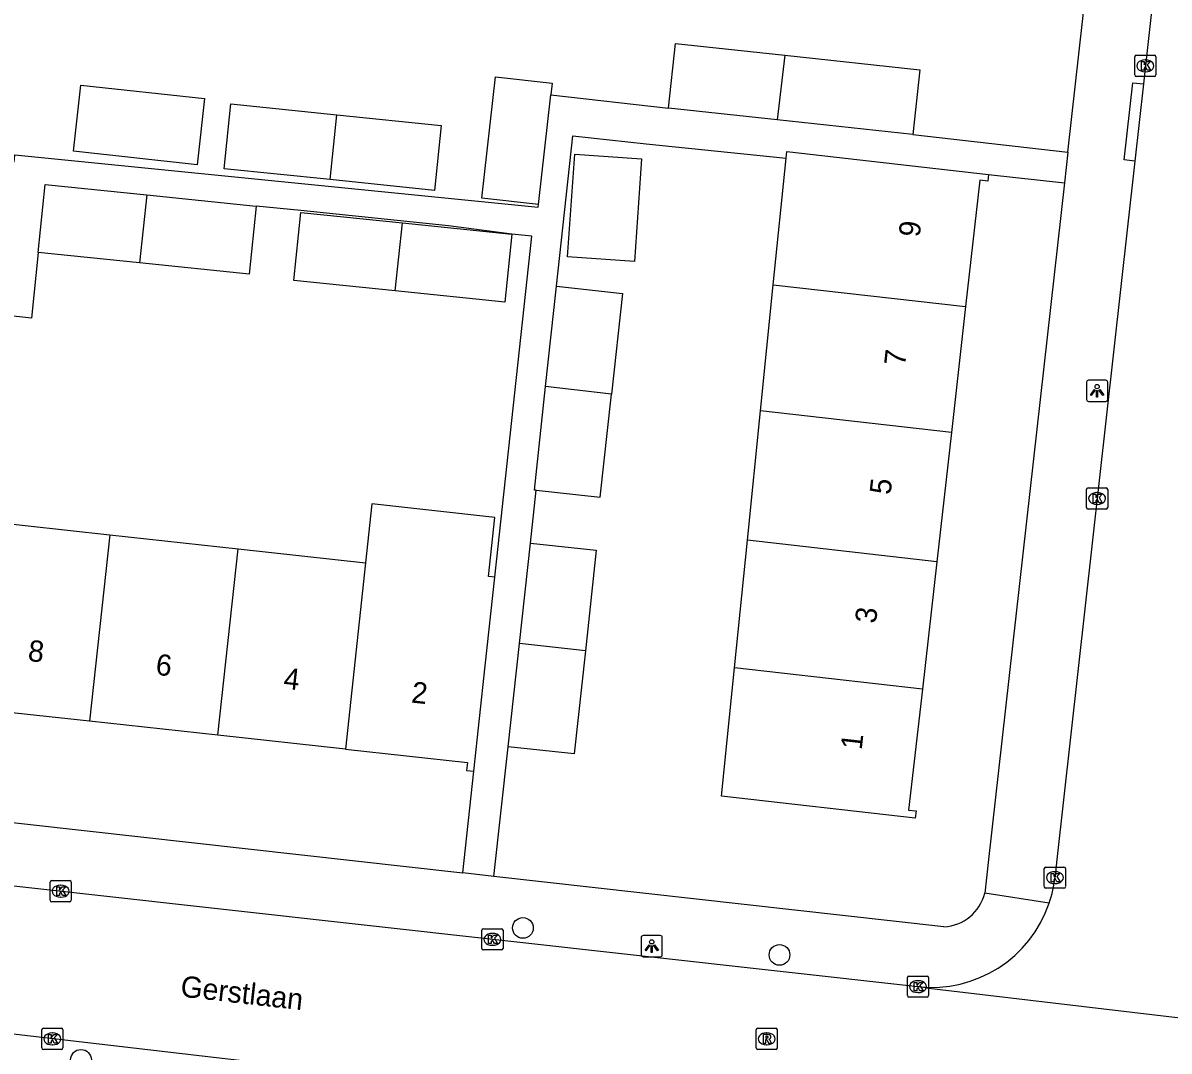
# Model space of a CAD drawing. Extents: x 162026 to 163499, y 387297 to 388169.
# Drawn here: x 162766.8 to 162820.9, y 387491.1 to 387539.6 of the extents above; entities that cross this region are included whole.
import ezdxf

# ---------------------------------------------------------------- set-up
doc = ezdxf.new("R2010")
doc.units = 0
for name, color, linetype in [('IMGEO_Boom', 7, 'Continuous'), ('IMGEO_Kolk', 7, 'Continuous'), ('IMGEO_Lichtpunt', 7, 'Continuous'), ('IMGEO_Openbare_ruimte_label', 7, 'Continuous'), ('IMGEO_Pand', 7, 'Continuous'), ('IMGEO_Pand_nummerreeks', 7, 'Continuous'), ('IMGEO_Rijbaan_lokaal_open', 7, 'Continuous'), ('IMGEO_Rioolput', 7, 'Continuous'), ('IMGEO_Voetpad_open', 7, 'Continuous')]:
    doc.layers.add(name, color=color, linetype=linetype)

msp = doc.modelspace()

# ---------------------------------------------------------------- linework, layer by layer
at = {"layer": 'IMGEO_Boom'}
for centre in [(162790.43, 387496.908), (162802.536, 387495.637), (162769.579, 387490.686)]:
    msp.add_circle(centre, 0.489, dxfattribs=at)
at = {"layer": 'IMGEO_Kolk'}
for p, q in [((162819.295, 387537.158), (162819.295, 387538.01)), ((162819.37, 387538.084), (162820.222, 387538.084)), ((162819.783, 387537.864), (162819.808, 387537.864)), ((162820.296, 387538.01), (162820.296, 387537.158)), ((162819.806, 387537.304), (162819.781, 387537.304)), ((162820.222, 387537.084), (162819.37, 387537.084)), ((162817.021, 387516.745), (162817.021, 387517.597)), ((162817.096, 387517.671), (162817.948, 387517.671)), ((162817.509, 387517.451), (162817.534, 387517.451)), ((162818.022, 387517.597), (162818.022, 387516.745)), ((162817.532, 387516.891), (162817.507, 387516.891)), ((162817.948, 387516.671), (162817.096, 387516.671)), ((162815.031, 387498.856), (162815.031, 387499.708)), ((162815.106, 387499.782), (162815.958, 387499.782)), ((162815.519, 387499.562), (162815.544, 387499.562)), ((162816.032, 387499.708), (162816.032, 387498.856)), ((162768.121, 387498.215), (162768.121, 387499.067)), ((162768.196, 387499.141), (162769.048, 387499.141)), ((162768.609, 387498.921), (162768.634, 387498.921)), ((162769.122, 387499.067), (162769.122, 387498.215)), ((162815.542, 387499.002), (162815.517, 387499.002)), ((162768.632, 387498.361), (162768.607, 387498.361)), ((162815.958, 387498.782), (162815.106, 387498.782)), ((162769.048, 387498.141), (162768.196, 387498.141)), ((162788.49, 387495.945), (162788.49, 387496.797)), ((162788.565, 387496.871), (162789.417, 387496.871)), ((162789.491, 387496.797), (162789.491, 387495.945)), ((162788.978, 387496.651), (162789.003, 387496.651)), ((162789.417, 387495.871), (162788.565, 387495.871)), ((162789.001, 387496.091), (162788.976, 387496.091)), ((162808.644, 387494.64), (162809.496, 387494.64)), ((162808.569, 387493.714), (162808.569, 387494.566)), ((162809.057, 387494.42), (162809.082, 387494.42)), ((162809.57, 387494.566), (162809.57, 387493.714)), ((162809.496, 387493.64), (162808.644, 387493.64)), ((162809.08, 387493.86), (162809.055, 387493.86)), ((162767.728, 387491.247), (162767.728, 387492.099)), ((162767.803, 387492.173), (162768.655, 387492.173)), ((162768.216, 387491.953), (162768.241, 387491.953)), ((162768.729, 387492.099), (162768.729, 387491.247)), ((162768.239, 387491.393), (162768.214, 387491.393)), ((162768.655, 387491.173), (162767.803, 387491.173))]:
    msp.add_line(p, q, dxfattribs=at)
for points in [[(162819.295, 387537.158), (162819.295, 387538.01)], [(162819.37, 387538.084), (162820.222, 387538.084)], [(162820.296, 387538.01), (162820.296, 387537.158)], [(162819.616, 387537.784), (162819.739, 387537.784), (162819.739, 387537.633), (162819.869, 387537.784), (162820.033, 387537.784), (162819.887, 387537.633), (162820.04, 387537.384), (162819.888, 387537.384), (162819.803, 387537.548), (162819.739, 387537.481), (162819.739, 387537.384), (162819.616, 387537.384), (162819.616, 387537.784)], [(162820.222, 387537.084), (162819.37, 387537.084)], [(162817.021, 387516.745), (162817.021, 387517.597)], [(162817.096, 387517.671), (162817.948, 387517.671)], [(162817.342, 387517.371), (162817.465, 387517.371), (162817.465, 387517.22), (162817.595, 387517.371), (162817.759, 387517.371), (162817.613, 387517.22), (162817.766, 387516.971), (162817.614, 387516.971), (162817.529, 387517.135), (162817.465, 387517.068), (162817.465, 387516.971), (162817.342, 387516.971), (162817.342, 387517.371)], [(162818.022, 387517.597), (162818.022, 387516.745)], [(162817.948, 387516.671), (162817.096, 387516.671)], [(162815.031, 387498.856), (162815.031, 387499.708)], [(162815.106, 387499.782), (162815.958, 387499.782)], [(162815.352, 387499.482), (162815.475, 387499.482), (162815.475, 387499.331), (162815.605, 387499.482), (162815.769, 387499.482), (162815.623, 387499.331), (162815.776, 387499.082), (162815.624, 387499.082), (162815.539, 387499.246), (162815.475, 387499.179), (162815.475, 387499.082), (162815.352, 387499.082), (162815.352, 387499.482)], [(162816.032, 387499.708), (162816.032, 387498.856)], [(162768.121, 387498.215), (162768.121, 387499.067)], [(162768.196, 387499.141), (162769.048, 387499.141)], [(162769.122, 387499.067), (162769.122, 387498.215)], [(162768.442, 387498.841), (162768.565, 387498.841), (162768.565, 387498.69), (162768.695, 387498.841), (162768.859, 387498.841), (162768.713, 387498.69), (162768.866, 387498.441), (162768.714, 387498.441), (162768.629, 387498.605), (162768.565, 387498.538), (162768.565, 387498.441), (162768.442, 387498.441), (162768.442, 387498.841)], [(162815.958, 387498.782), (162815.106, 387498.782)], [(162769.048, 387498.141), (162768.196, 387498.141)], [(162788.49, 387495.945), (162788.49, 387496.797)], [(162788.565, 387496.871), (162789.417, 387496.871)], [(162789.491, 387496.797), (162789.491, 387495.945)], [(162788.811, 387496.571), (162788.934, 387496.571), (162788.934, 387496.42), (162789.064, 387496.571), (162789.228, 387496.571), (162789.082, 387496.42), (162789.235, 387496.171), (162789.083, 387496.171), (162788.998, 387496.335), (162788.934, 387496.268), (162788.934, 387496.171), (162788.811, 387496.171), (162788.811, 387496.571)], [(162789.417, 387495.871), (162788.565, 387495.871)], [(162808.644, 387494.64), (162809.496, 387494.64)], [(162808.569, 387493.714), (162808.569, 387494.566)], [(162808.89, 387494.34), (162809.013, 387494.34), (162809.013, 387494.189), (162809.143, 387494.34), (162809.307, 387494.34), (162809.161, 387494.189), (162809.314, 387493.94), (162809.162, 387493.94), (162809.077, 387494.104), (162809.013, 387494.037), (162809.013, 387493.94), (162808.89, 387493.94), (162808.89, 387494.34)], [(162809.57, 387494.566), (162809.57, 387493.714)], [(162809.496, 387493.64), (162808.644, 387493.64)], [(162767.728, 387491.247), (162767.728, 387492.099)], [(162767.803, 387492.173), (162768.655, 387492.173)], [(162768.049, 387491.873), (162768.172, 387491.873), (162768.172, 387491.722), (162768.302, 387491.873), (162768.466, 387491.873), (162768.32, 387491.722), (162768.473, 387491.473), (162768.321, 387491.473), (162768.236, 387491.637), (162768.172, 387491.57), (162768.172, 387491.473), (162768.049, 387491.473), (162768.049, 387491.873)], [(162768.729, 387492.099), (162768.729, 387491.247)], [(162768.655, 387491.173), (162767.803, 387491.173)]]:
    msp.add_lwpolyline(points, dxfattribs=at)
for centre, start, end in [((162819.372, 387538.008), 91.552, 178.448), ((162819.372, 387538.008), 91.552, 178.448), ((162820.22, 387538.008), 1.552, 88.448), ((162820.22, 387538.008), 1.552, 88.448), ((162819.372, 387537.16), 181.552, 268.448), ((162819.372, 387537.16), 181.552, 268.448), ((162820.22, 387537.16), 271.552, 358.448), ((162820.22, 387537.16), 271.552, 358.448), ((162817.098, 387517.595), 91.552, 178.448), ((162817.098, 387517.595), 91.552, 178.448), ((162817.946, 387517.595), 1.552, 88.448), ((162817.946, 387517.595), 1.552, 88.448), ((162817.098, 387516.747), 181.552, 268.448), ((162817.098, 387516.747), 181.552, 268.448), ((162817.946, 387516.747), 271.552, 358.448), ((162817.946, 387516.747), 271.552, 358.448), ((162815.108, 387499.706), 91.552, 178.448), ((162815.108, 387499.706), 91.552, 178.448), ((162815.956, 387499.706), 1.552, 88.448), ((162815.956, 387499.706), 1.552, 88.448), ((162768.198, 387499.065), 91.552, 178.448), ((162768.198, 387499.065), 91.552, 178.448), ((162769.046, 387499.065), 1.552, 88.448), ((162769.046, 387499.065), 1.552, 88.448), ((162815.108, 387498.858), 181.552, 268.448), ((162815.108, 387498.858), 181.552, 268.448), ((162815.956, 387498.858), 271.552, 358.448), ((162815.956, 387498.858), 271.552, 358.448), ((162768.198, 387498.217), 181.552, 268.448), ((162768.198, 387498.217), 181.552, 268.448), ((162769.046, 387498.217), 271.552, 358.448), ((162769.046, 387498.217), 271.552, 358.448), ((162788.567, 387496.795), 91.552, 178.448), ((162788.567, 387496.795), 91.552, 178.448), ((162789.415, 387496.795), 1.552, 88.448), ((162789.415, 387496.795), 1.552, 88.448), ((162788.567, 387495.947), 181.552, 268.448), ((162788.567, 387495.947), 181.552, 268.448), ((162789.415, 387495.947), 271.552, 358.448), ((162789.415, 387495.947), 271.552, 358.448), ((162808.646, 387494.564), 91.552, 178.448), ((162808.646, 387494.564), 91.552, 178.448), ((162809.494, 387494.564), 1.552, 88.448), ((162809.494, 387494.564), 1.552, 88.448), ((162808.646, 387493.716), 181.552, 268.448), ((162808.646, 387493.716), 181.552, 268.448), ((162809.494, 387493.716), 271.552, 358.448), ((162809.494, 387493.716), 271.552, 358.448), ((162767.805, 387492.097), 91.552, 178.448), ((162767.805, 387492.097), 91.552, 178.448), ((162768.653, 387492.097), 1.552, 88.448), ((162768.653, 387492.097), 1.552, 88.448), ((162767.805, 387491.249), 181.552, 268.448), ((162767.805, 387491.249), 181.552, 268.448), ((162768.653, 387491.249), 271.552, 358.448), ((162768.653, 387491.249), 271.552, 358.448)]:
    msp.add_arc(centre, 0.0765, start, end, dxfattribs=at)
for centre, major_axis, ratio, start_param, end_param in [((162819.782, 387537.584), (-0.387, 0.002), 0.722429, 4.712389, 7.853982), ((162819.807, 387537.584), (-0.39, 0.002), 0.717154, 1.570796, 4.712389), ((162817.508, 387517.171), (-0.387, 0.002), 0.722429, 4.712389, 7.853982), ((162817.533, 387517.171), (-0.39, 0.002), 0.717154, 1.570796, 4.712389), ((162815.518, 387499.282), (-0.387, 0.002), 0.722429, 4.712389, 7.853982), ((162815.543, 387499.282), (-0.39, 0.002), 0.717154, 1.570796, 4.712389), ((162768.608, 387498.641), (-0.387, 0.002), 0.722429, 4.712389, 7.853982), ((162768.633, 387498.641), (-0.39, 0.002), 0.717154, 1.570796, 4.712389), ((162788.977, 387496.371), (-0.387, 0.002), 0.722429, 4.712389, 7.853982), ((162789.002, 387496.371), (-0.39, 0.002), 0.717154, 1.570796, 4.712389), ((162809.056, 387494.14), (-0.387, 0.002), 0.722429, 4.712389, 7.853982), ((162809.081, 387494.14), (-0.39, 0.002), 0.717154, 1.570796, 4.712389), ((162768.215, 387491.673), (-0.387, 0.002), 0.722429, 4.712389, 7.853982), ((162768.24, 387491.673), (-0.39, 0.002), 0.717154, 1.570796, 4.712389)]:
    msp.add_ellipse(centre, major_axis=major_axis, ratio=ratio, start_param=start_param, end_param=end_param, dxfattribs=at)
at = {"layer": 'IMGEO_Lichtpunt'}
for p, q in [((162817.926, 387522.749), (162817.118, 387522.749)), ((162817.926, 387522.749), (162817.118, 387522.749)), ((162817.024, 387522.654), (162817.024, 387521.847)), ((162817.024, 387522.654), (162817.024, 387521.847)), ((162818.02, 387521.847), (162818.02, 387522.654)), ((162818.02, 387521.847), (162818.02, 387522.654)), ((162817.118, 387521.753), (162817.926, 387521.753)), ((162817.118, 387521.753), (162817.926, 387521.753)), ((162796.01, 387496.453), (162796.01, 387495.646)), ((162796.01, 387496.453), (162796.01, 387495.646)), ((162796.912, 387496.548), (162796.104, 387496.548)), ((162796.912, 387496.548), (162796.104, 387496.548)), ((162797.006, 387495.646), (162797.006, 387496.453)), ((162797.006, 387495.646), (162797.006, 387496.453)), ((162796.104, 387495.552), (162796.912, 387495.552)), ((162796.104, 387495.552), (162796.912, 387495.552))]:
    msp.add_line(p, q, dxfattribs=at)
for points in [[(162817.398, 387522.318), (162817.437, 387522.29), (162817.249, 387522.028), (162817.211, 387522.055), (162817.398, 387522.318)], [(162817.5, 387522.27), (162817.547, 387522.27), (162817.547, 387521.948), (162817.5, 387521.948), (162817.5, 387522.27)], [(162817.61, 387522.29), (162817.648, 387522.317), (162817.835, 387522.055), (162817.796, 387522.027), (162817.61, 387522.29)], [(162796.384, 387496.117), (162796.423, 387496.089), (162796.235, 387495.827), (162796.197, 387495.854), (162796.384, 387496.117)], [(162796.486, 387496.069), (162796.533, 387496.069), (162796.533, 387495.747), (162796.486, 387495.747), (162796.486, 387496.069)], [(162796.596, 387496.089), (162796.634, 387496.116), (162796.821, 387495.854), (162796.782, 387495.826), (162796.596, 387496.089)]]:
    msp.add_lwpolyline(points, dxfattribs=at)
for centre in [(162817.523, 387522.452), (162796.509, 387496.251)]:
    msp.add_circle(centre, 0.0994, dxfattribs=at)
for centre, start, end in [((162817.118, 387522.654), 90, 180), ((162817.118, 387522.654), 90, 180), ((162817.926, 387522.654), 0, 90), ((162817.926, 387522.654), 0, 90), ((162817.118, 387521.847), 180, 270), ((162817.118, 387521.847), 180, 270), ((162817.926, 387521.847), 270, 0), ((162817.926, 387521.847), 270, 360), ((162796.104, 387496.453), 90, 180), ((162796.104, 387496.453), 90, 180), ((162796.912, 387496.453), 0, 90), ((162796.912, 387496.453), 0, 90), ((162796.104, 387495.646), 180, 270), ((162796.104, 387495.646), 180, 270), ((162796.912, 387495.646), 270, 0), ((162796.912, 387495.646), 270, 360)]:
    msp.add_arc(centre, 0.0946, start, end, dxfattribs=at)
at = {"layer": 'IMGEO_Pand'}
for points in [[(162797.3, 387535.589), (162797.632, 387538.646), (162802.783, 387538.087)], [(162802.783, 387538.087), (162802.43, 387535.032)], [(162802.783, 387538.087), (162809.156, 387537.395), (162808.824, 387534.338)], [(162791.162, 387531.047), (162788.494, 387531.347), (162789.138, 387537.072), (162791.806, 387536.772), (162791.744, 387536.218)], [(162775.064, 387532.919), (162769.223, 387533.558), (162769.564, 387536.676), (162775.405, 387536.037), (162775.064, 387532.919)], [(162791.162, 387531.047), (162791.744, 387536.218)], [(162781.33, 387532.216), (162776.336, 387532.728), (162776.65, 387535.792), (162781.644, 387535.28)], [(162781.644, 387535.28), (162786.569, 387534.775), (162786.255, 387531.711), (162781.33, 387532.216)], [(162781.33, 387532.216), (162781.644, 387535.28)], [(162802.43, 387535.032), (162797.3, 387535.589)], [(162808.824, 387534.338), (162802.43, 387535.032)], [(162802.851, 387533.232), (162802.882, 387533.536), (162807.427, 387533.022), (162812.395, 387532.46)], [(162792.54, 387528.567), (162792.872, 387533.419), (162796.028, 387533.203), (162795.695, 387528.351), (162792.54, 387528.567)], [(162802.243, 387527.251), (162802.851, 387533.232)], [(162812.395, 387532.46), (162812.359, 387532.144), (162811.991, 387532.186), (162811.317, 387526.225)], [(162767.555, 387528.781), (162767.884, 387531.991), (162772.683, 387531.498)], [(162772.683, 387531.498), (162772.335, 387528.291)], [(162772.683, 387531.498), (162777.84, 387530.969)], [(162777.84, 387530.969), (162777.51, 387527.759), (162772.335, 387528.291)], [(162784.4, 387526.968), (162779.621, 387527.458), (162779.95, 387530.668), (162784.748, 387530.176)], [(162784.4, 387526.968), (162784.748, 387530.176)], [(162784.748, 387530.176), (162789.906, 387529.646)], [(162789.906, 387529.646), (162789.576, 387526.436), (162784.4, 387526.968)], [(162772.335, 387528.291), (162767.555, 387528.781)], [(162791.5, 387522.448), (162792.014, 387527.182)], [(162792.014, 387527.182), (162795.125, 387526.844), (162794.61, 387522.096)], [(162801.639, 387521.301), (162802.243, 387527.251)], [(162802.243, 387527.251), (162811.317, 387526.225)], [(162811.317, 387526.225), (162810.645, 387520.282)], [(162791.054, 387517.563), (162790.97, 387517.572), (162791.5, 387522.448)], [(162794.61, 387522.096), (162791.5, 387522.448)], [(162791.054, 387517.563), (162794.082, 387517.234), (162794.61, 387522.096)], [(162801.019, 387515.199), (162801.639, 387521.301)], [(162810.645, 387520.282), (162801.639, 387521.301)], [(162810.645, 387520.282), (162809.955, 387514.188)], [(162789.107, 387513.463), (162788.801, 387513.497), (162789.106, 387516.28), (162783.308, 387516.916), (162783.006, 387514.132)], [(162764.931, 387516.113), (162770.94, 387515.455)], [(162770.94, 387515.455), (162769.984, 387506.658)], [(162770.94, 387515.455), (162776.991, 387514.791)], [(162800.408, 387509.185), (162801.019, 387515.199)], [(162809.955, 387514.188), (162801.019, 387515.199)], [(162776.037, 387506.001), (162776.991, 387514.791)], [(162776.991, 387514.791), (162783.006, 387514.132)], [(162790.269, 387510.332), (162790.783, 387515.066)], [(162790.783, 387515.066), (162793.894, 387514.728), (162793.379, 387509.98)], [(162783.006, 387514.132), (162782.052, 387505.348)], [(162809.955, 387514.188), (162809.276, 387508.182)], [(162788.113, 387504.306), (162788.653, 387509.277), (162789.107, 387513.463)], [(162789.739, 387505.456), (162790.269, 387510.332)], [(162793.379, 387509.98), (162790.269, 387510.332)], [(162793.379, 387509.98), (162792.851, 387505.118), (162789.739, 387505.456)], [(162809.276, 387508.182), (162808.63, 387502.471), (162808.982, 387502.431), (162808.943, 387502.085), (162799.792, 387503.12), (162800.297, 387508.095), (162800.408, 387509.185)], [(162809.276, 387508.182), (162800.408, 387509.185)], [(162769.984, 387506.658), (162763.974, 387507.31)], [(162776.037, 387506.001), (162769.984, 387506.658)], [(162782.052, 387505.348), (162776.037, 387506.001)], [(162782.052, 387505.348), (162787.813, 387504.722), (162787.772, 387504.343), (162788.113, 387504.306)]]:
    msp.add_lwpolyline(points, dxfattribs=at)
at = {"layer": 'IMGEO_Rijbaan_lokaal_open'}
for points in [[(162823.07, 387569.156), (162822.93, 387565.711), (162820.929, 387547.733), (162819.703, 387536.738)], [(162819.703, 387536.738), (162819.297, 387533.095)], [(162819.297, 387533.095), (162815.613, 387500), (162815.537, 387499.314)], [(162679.11, 387513.745), (162679.176, 387513.327), (162679.286, 387512.787), (162679.443, 387512.258), (162679.647, 387511.746), (162679.896, 387511.254), (162680.188, 387510.786), (162680.521, 387510.346), (162680.892, 387509.937), (162681.297, 387509.564), (162681.735, 387509.228), (162682.2, 387508.932), (162682.691, 387508.68), (162683.201, 387508.472), (162683.729, 387508.31), (162684.268, 387508.196), (162684.573, 387508.154), (162756.513, 387500), (162809.066, 387494.139)], [(162791.909, 387488.931), (162742.473, 387494.673)], [(162827.85, 387491.973), (162826.501, 387492.061), (162809.575, 387494.059), (162809.066, 387494.139)]]:
    msp.add_lwpolyline(points, dxfattribs=at)
for centre, radius, start, end in [((162809.727, 387499.96), 5.846, 341.2344, 353.6588), ((162809.714, 387499.961), 5.858, 263.647, 341.2571)]:
    msp.add_arc(centre, radius, start, end, dxfattribs=at)
at = {"layer": 'IMGEO_Rioolput'}
for p, q in [((162801.433, 387491.251), (162801.433, 387492.103)), ((162801.508, 387492.177), (162802.36, 387492.177)), ((162801.921, 387491.957), (162801.946, 387491.957)), ((162802.434, 387492.103), (162802.434, 387491.251)), ((162801.944, 387491.397), (162801.919, 387491.397)), ((162802.36, 387491.177), (162801.508, 387491.177))]:
    msp.add_line(p, q, dxfattribs=at)
for points in [[(162801.433, 387491.251), (162801.433, 387492.103)], [(162801.508, 387492.177), (162802.36, 387492.177)], [(162802.022, 387491.875), (162801.77, 387491.877), (162801.77, 387491.477)], [(162802.434, 387492.103), (162802.434, 387491.251)], [(162801.77, 387491.477), (162801.894, 387491.477), (162801.894, 387491.639), (162801.905, 387491.639)], [(162801.948, 387491.796), (162801.894, 387491.796), (162801.894, 387491.715)], [(162801.894, 387491.715), (162801.946, 387491.715)], [(162801.952, 387491.61), (162802.023, 387491.477), (162802.163, 387491.477), (162802.098, 387491.603)], [(162802.36, 387491.177), (162801.508, 387491.177)]]:
    msp.add_lwpolyline(points, dxfattribs=at)
for centre, radius, start, end in [((162801.51, 387492.101), 0.0765, 91.552, 178.448), ((162801.51, 387492.101), 0.0765, 91.552, 178.448), ((162802.021, 387491.765), 0.109, 350.3612, 89.416), ((162802.358, 387492.101), 0.0765, 1.552, 88.448), ((162802.358, 387492.101), 0.0765, 1.552, 88.448), ((162801.904, 387491.586), 0.0533, 26.0293, 88.6989), ((162801.93, 387491.904), 0.19, 274.7715, 282.9687), ((162801.954, 387491.7), 0.0964, 77.0061, 93.1865), ((162801.968, 387491.757), 0.0378, 276.6634, 79.6772), ((162802.019, 387491.765), 0.112, 277.5842, 350.9817), ((162802.003, 387491.55), 0.108, 29.5134, 73.7905), ((162801.51, 387491.253), 0.0765, 181.552, 268.448), ((162801.51, 387491.253), 0.0765, 181.552, 268.448), ((162802.358, 387491.253), 0.0765, 271.552, 358.448), ((162802.358, 387491.253), 0.0765, 271.552, 358.448)]:
    msp.add_arc(centre, radius, start, end, dxfattribs=at)
for centre, major_axis, ratio, start_param, end_param in [((162801.92, 387491.677), (-0.387, 0.002), 0.722429, 4.712389, 7.853982), ((162801.945, 387491.677), (-0.39, 0.002), 0.717154, 1.570796, 4.712389)]:
    msp.add_ellipse(centre, major_axis=major_axis, ratio=ratio, start_param=start_param, end_param=end_param, dxfattribs=at)
at = {"layer": 'IMGEO_Voetpad_open'}
for points in [[(162816.143, 387533.517), (162818.787, 387557.073)], [(162819.297, 387533.095), (162818.8, 387533.146), (162819.206, 387536.789), (162819.703, 387536.738)], [(162791.744, 387536.218), (162797.3, 387535.589)], [(162792.014, 387527.182), (162792.785, 387534.28), (162796.253, 387533.903), (162802.851, 387533.232)], [(162808.824, 387534.338), (162816.143, 387533.517)], [(162816.143, 387533.517), (162815.979, 387532.058)], [(162766.425, 387533.043), (162766.459, 387533.385), (162776.516, 387532.377), (162791.147, 387530.91), (162791.162, 387531.047)], [(162812.395, 387532.46), (162815.979, 387532.058)], [(162815.979, 387532.058), (162812.382, 387500), (162812.22, 387498.556)], [(162789.906, 387529.646), (162786.918, 387530.039), (162779.959, 387530.752), (162777.84, 387530.969)], [(162789.107, 387513.463), (162790.852, 387529.543), (162789.906, 387529.646)], [(162767.555, 387528.781), (162767.237, 387525.679), (162764.79, 387525.945)], [(162790.783, 387515.066), (162791.054, 387517.563)], [(162693.181, 387510.055), (162787.592, 387499.501)], [(162789.055, 387499.337), (162789.739, 387505.456)], [(162787.592, 387499.501), (162788.113, 387504.306)], [(162789.055, 387499.337), (162787.592, 387499.501)], [(162810.292, 387496.963), (162789.055, 387499.337)], [(162815.262, 387498.079), (162812.22, 387498.556)]]:
    msp.add_lwpolyline(points, dxfattribs=at)
msp.add_arc((162810.202, 387499.035), 2.074, 272.4787, 346.6514, dxfattribs=at)

# ---------------------------------------------------------------- texts
at = {"layer": 'IMGEO_Openbare_ruimte_label'}
msp.add_text('Gerstlaan', height=1, rotation=353.5713, dxfattribs=at).set_placement((162774.24, 387493.674))
at = {"layer": 'IMGEO_Pand_nummerreeks'}
for s, rotation, p in [('9', 83.5487, (162809.148, 387529.474)), ('7', 83.5468, (162808.461, 387523.398)), ('5', 83.5468, (162807.774, 387517.322)), ('3', 83.5468, (162807.087, 387511.247)), ('8', 353.8031, (162767.044, 387509.512)), ('6', 353.8031, (162773.072, 387508.857)), ('4', 353.8031, (162779.104, 387508.202)), ('2', 353.8006, (162785.135, 387507.547)), ('1', 83.5468, (162806.413, 387505.285))]:
    msp.add_text(s, height=1, rotation=rotation, dxfattribs=at).set_placement(p)

doc.saveas('drawing.dxf')
